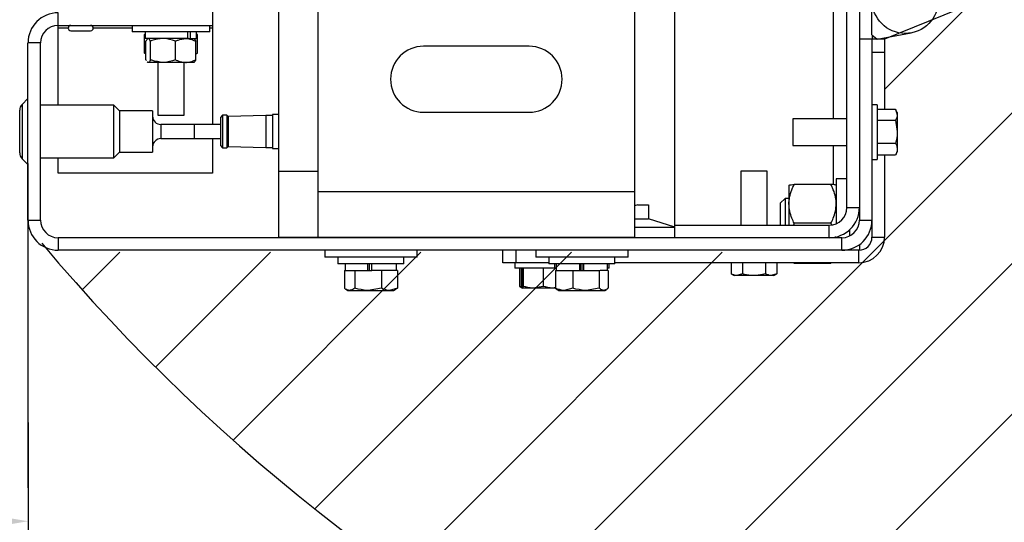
# Model space of a CAD drawing. Header units: inches. Extents: x 170 to 312, y 215 to 248.
# Tile 462 of 557: x 280.167 to 280.745, y 218.816 to 219.111. Entities that reach past the tile are written whole.
import ezdxf

# ---------------------------------------------------------------- set-up
doc = ezdxf.new("R2010")
doc.units = ezdxf.units.IN
doc.header["$LTSCALE"] = 0.25
doc.header["$MEASUREMENT"] = 0
doc.layers.add('ANNOTATIONS', color=1, linetype='Continuous')
doc.layers.add('STANDARD MOTOR RH', color=7, linetype='Continuous')
doc.styles.add('ARIAL', font='arial.ttf', dxfattribs={"height": 0.09375})
doc.dimstyles.new('STANDARD$0', dxfattribs={"dimtxt": 0.09375, "dimasz": 0.09375, "dimexe": 0.03125, "dimexo": 0.046875, "dimgap": 0.09, "dimtad": 0, "dimtih": 1, "dimtoh": 1, "dimdec": 4, "dimzin": 0, "dimdsep": 46, "dimtxsty": 'ARIAL', "dimcen": 0.09, "dimadec": 0, "dimazin": 0, "dimtfac": 1, "dimtdec": 4, "dimtofl": 0, "dimtmove": 0, "dimatfit": 1, "dimfxl": 1, "dimtolj": 1, "dimtzin": 0, "dimarcsym": 0})

# ---------------------------------------------------------------- blocks, each defined once
blk = doc.blocks.new('*D280')
at = {"layer": 'ANNOTATIONS', "color": 0, "lineweight": -2, "transparency": 16777216}
for p, q in [((275.17151, 218.94643), (275.17152, 218.78531)), ((280.17151, 218.94653), (280.17152, 218.78541)), ((275.26527, 218.81656), (277.05518, 218.8166)), ((280.07777, 218.81666), (278.28785, 218.81662))]:
    blk.add_line(p, q, dxfattribs=at)
at = {"layer": 'ANNOTATIONS', "color": 0, "transparency": 16777216}
for points in [[(275.26527, 218.83218), (275.26527, 218.80093), (275.17152, 218.81656)], [(280.07777, 218.83228), (280.07777, 218.80103), (280.17152, 218.81666)]]:
    blk.add_solid(points, dxfattribs=at)
at = {"layer": 'defpoints', "color": 0, "transparency": 16777216}
for p in [(275.17151, 218.9933), (280.17151, 218.9934), (280.17152, 218.81666)]:
    blk.add_point(p, dxfattribs=at)
at = {"layer": 'ANNOTATIONS', "color": 0, "transparency": 16777216, "insert": (277.67152, 218.81661), "char_height": 0.09375, "attachment_point": 5, "style": 'ARIAL'}
blk.add_mtext('\\A1;OPENING WIDTH', dxfattribs=at)

msp = doc.modelspace()

# ---------------------------------------------------------------- hatches: boundary and pattern name
at = {"layer": 'STANDARD MOTOR RH'}
h = msp.add_hatch(dxfattribs=at)
h.set_pattern_fill('ANSI31', color=256, scale=0.5, style=0)
h.set_pattern_definition([(45, (268.75481, 216.34276), (-0.04419417, 0.04419417), [])])
edge = h.paths.add_edge_path()
edge.add_line((280.79065, 219.1468), (280.67437, 219.09956))
edge.add_line((280.67437, 219.09956), (280.67437, 218.99243))
edge.add_arc((280.65649, 218.99243), 0.01787, -89.99989, 0.00099, ccw=False)
edge.add_line((280.65649, 218.97456), (280.19224, 218.97456))
edge.add_arc((280.19224, 218.99243), 0.01788, 224.99902, 269.9992, ccw=False)
edge.add_arc((281.03886, 219.70289), 1.12303, 220.08198, 269.0727)
edge.add_line((281.02068, 218.58001), (280.79065, 219.1468))

# ---------------------------------------------------------------- linework, layer by layer
for p, q in [((280.65963, 219.4228), (280.65963, 218.9934)), ((280.55124, 218.98306), (280.55124, 219.40382)), ((280.65226, 219.00077), (280.65226, 219.40509)), ((280.667, 219.10204), (280.667, 219.23085)), ((280.31861, 219.15344), (280.31861, 218.98312)), ((280.34184, 218.98312), (280.34184, 219.15344)), ((280.52764, 219.15344), (280.52764, 218.98312)), ((280.2799, 219.14787), (280.2799, 219.04939)), ((280.79065, 219.1468), (280.67437, 219.09956)), ((280.64414, 219.12148), (280.64414, 219.05274)), ((280.18923, 219.06085), (280.18923, 219.11504)), ((280.18923, 219.10767), (280.2799, 219.10767)), ((280.19667, 219.10767), (280.19667, 219.10761)), ((280.19667, 219.10761), (280.20829, 219.10761)), ((280.20829, 219.10761), (280.20829, 219.10767)), ((280.23271, 219.10767), (280.23271, 219.10377)), ((280.27817, 219.10377), (280.27817, 219.10767)), ((280.18923, 219.10629), (280.19514, 219.10629)), ((280.19667, 219.10451), (280.20829, 219.10451)), ((280.20982, 219.10629), (280.23271, 219.10629)), ((280.27817, 219.10377), (280.23271, 219.10377)), ((280.23989, 219.10228), (280.24065, 219.10269)), ((280.24035, 219.10256), (280.23989, 219.10228)), ((280.23989, 219.09138), (280.23989, 219.10228)), ((280.24035, 219.10377), (280.24035, 219.09993)), ((280.26528, 219.09993), (280.26528, 219.10377)), ((280.26694, 219.09993), (280.26694, 219.10377)), ((280.27098, 219.10228), (280.27022, 219.10269)), ((280.27052, 219.09993), (280.27052, 219.10377)), ((280.27098, 219.09138), (280.27098, 219.10228)), ((280.27817, 219.10629), (280.2799, 219.10629)), ((280.667, 219.10204), (280.66997, 219.09956)), ((280.66706, 219.10198), (280.66706, 219.09956)), ((280.66997, 219.09956), (280.69006, 219.10328)), ((280.17888, 219.09733), (280.17151, 219.09733)), ((280.17151, 218.9934), (280.17151, 219.09733)), ((280.17888, 218.9934), (280.17888, 219.09733)), ((280.26577, 219.09993), (280.24035, 219.09993)), ((280.24077, 219.08748), (280.24077, 219.09838)), ((280.24189, 219.09993), (280.24157, 219.0997)), ((280.24338, 219.08748), (280.24338, 219.09838)), ((280.25804, 219.08748), (280.25804, 219.09838)), ((280.26594, 219.09993), (280.27052, 219.09993)), ((280.2693, 219.0997), (280.26898, 219.09993)), ((280.2701, 219.08748), (280.2701, 219.09838)), ((280.46571, 219.09538), (280.40377, 219.09538)), ((280.67437, 219.09956), (280.65963, 219.09956)), ((280.667, 219.09956), (280.667, 218.98343)), ((280.67124, 219.09979), (280.67124, 219.09956)), ((280.67437, 219.09956), (280.67437, 219.0584)), ((280.23989, 219.09138), (280.24065, 219.09098)), ((280.24054, 219.09083), (280.24077, 219.09066)), ((280.2701, 219.09066), (280.27033, 219.09083)), ((280.27098, 219.09138), (280.27022, 219.09098)), ((280.67437, 219.09182), (280.667, 219.09182)), ((280.24157, 219.08617), (280.24189, 219.08593)), ((280.24208, 219.08593), (280.2417, 219.08634)), ((280.26898, 219.08593), (280.24189, 219.08593)), ((280.24769, 219.08593), (280.24769, 219.05497)), ((280.26318, 219.05497), (280.26318, 219.08593)), ((280.26898, 219.08593), (280.2693, 219.08617)), ((280.17151, 219.06475), (280.16806, 219.0613)), ((280.16806, 219.0613), (280.16806, 219.02943)), ((280.22187, 219.06085), (280.17888, 219.06085)), ((280.22516, 219.05756), (280.22187, 219.06085)), ((280.22187, 219.02988), (280.22187, 219.06085)), ((280.67009, 219.0611), (280.667, 219.0611)), ((280.67009, 219.0611), (280.67009, 219.02889)), ((280.16664, 219.03288), (280.16664, 219.05785)), ((280.24467, 219.05756), (280.22516, 219.05756)), ((280.22516, 219.05756), (280.22516, 219.03317)), ((280.24467, 219.05756), (280.24467, 219.03317)), ((280.24769, 219.05497), (280.26318, 219.05497)), ((280.28577, 219.05487), (280.28453, 219.05363)), ((280.28819, 219.05487), (280.28577, 219.05487)), ((280.28577, 219.05487), (280.28577, 219.03586)), ((280.28894, 219.05412), (280.28819, 219.05487)), ((280.28819, 219.05487), (280.28819, 219.03586)), ((280.31117, 219.05475), (280.28894, 219.05412)), ((280.31501, 219.05475), (280.31117, 219.05475)), ((280.31117, 219.05475), (280.31117, 219.03598)), ((280.31861, 219.05537), (280.31501, 219.05537)), ((280.31501, 219.05537), (280.31501, 219.03536)), ((280.40377, 219.05667), (280.46571, 219.05667)), ((280.67009, 219.0584), (280.68082, 219.0584)), ((280.67437, 219.0584), (280.68082, 219.0584)), ((280.68082, 219.0584), (280.68186, 219.05522)), ((280.68186, 219.05661), (280.68084, 219.05837)), ((280.68186, 219.05661), (280.68186, 219.03338)), ((280.26905, 219.04951), (280.24954, 219.04951)), ((280.24954, 219.04951), (280.24954, 219.04122)), ((280.26905, 219.04951), (280.26905, 219.04122)), ((280.28453, 219.04939), (280.26905, 219.04939)), ((280.26928, 219.04954), (280.26928, 219.04939)), ((280.28453, 219.05363), (280.28453, 219.0371)), ((280.28894, 219.05412), (280.28894, 219.03661)), ((280.65226, 219.05274), (280.62054, 219.05274)), ((280.62054, 219.05274), (280.62054, 219.03725)), ((280.67009, 219.05203), (280.68082, 219.05203)), ((280.68082, 219.05203), (280.68186, 219.04533)), ((280.24954, 219.04122), (280.26905, 219.04122)), ((280.26905, 219.04134), (280.28453, 219.04134)), ((280.2799, 219.04134), (280.2799, 219.02097)), ((280.28453, 219.0371), (280.28577, 219.03586)), ((280.62054, 219.03725), (280.65226, 219.03725)), ((280.64414, 219.03725), (280.64414, 219.01416)), ((280.67009, 219.03863), (280.68082, 219.03863)), ((280.22187, 219.02988), (280.22516, 219.03317)), ((280.22516, 219.03317), (280.24467, 219.03317)), ((280.28577, 219.03586), (280.28819, 219.03586)), ((280.28819, 219.03586), (280.28894, 219.03661)), ((280.28894, 219.03661), (280.31117, 219.03598)), ((280.31117, 219.03598), (280.31501, 219.03598)), ((280.31501, 219.03536), (280.31861, 219.03536)), ((280.67009, 219.03159), (280.68082, 219.03159)), ((280.67437, 219.03159), (280.67437, 218.98343)), ((280.67437, 219.03159), (280.68082, 219.03159)), ((280.68082, 219.03159), (280.68089, 219.0318)), ((280.68093, 219.03177), (280.68186, 219.03338)), ((280.16806, 219.02943), (280.17151, 219.02598)), ((280.17888, 219.02988), (280.22187, 219.02988)), ((280.18923, 219.02097), (280.18923, 219.02988)), ((280.667, 219.02889), (280.67009, 219.02889)), ((280.2799, 219.02097), (280.18923, 219.02097)), ((280.34184, 219.02183), (280.31861, 219.02183)), ((280.58995, 219.02214), (280.58995, 218.99043)), ((280.60543, 219.02214), (280.58995, 219.02214)), ((280.60543, 218.99043), (280.60543, 219.02214)), ((280.6429, 219.01428), (280.62135, 219.01428)), ((280.65226, 219.01752), (280.646, 219.01752)), ((280.646, 219.01752), (280.646, 218.99127)), ((280.34184, 219.01022), (280.52764, 219.01022)), ((280.61825, 219.01382), (280.61825, 218.99043)), ((280.61601, 219.00609), (280.61317, 219.00325)), ((280.61317, 219.00325), (280.61317, 218.99043)), ((280.61825, 219.00609), (280.61601, 219.00609)), ((280.61601, 219.00609), (280.61601, 218.99043)), ((280.52956, 219.00226), (280.52764, 219.00169)), ((280.52956, 219.00226), (280.53575, 219.00226)), ((280.53575, 219.00226), (280.53575, 218.99421)), ((280.65226, 219.00077), (280.65963, 219.00077)), ((280.17151, 218.9934), (280.17888, 218.9934)), ((280.52764, 218.99421), (280.53575, 218.99421)), ((280.55124, 218.98925), (280.53575, 218.99421)), ((280.62135, 218.99153), (280.62092, 218.99043)), ((280.6429, 218.99153), (280.62135, 218.99153)), ((280.6429, 218.99153), (280.64323, 218.9907)), ((280.65963, 218.9934), (280.667, 218.9934)), ((280.52764, 218.98925), (280.55124, 218.98925)), ((280.55124, 218.99043), (280.64191, 218.99043)), ((280.64191, 218.98306), (280.64191, 218.99043)), ((280.65374, 218.98759), (280.65374, 218.98407)), ((280.18923, 218.98306), (280.18923, 218.97569)), ((280.64928, 218.98306), (280.18923, 218.98306)), ((280.52764, 218.98312), (280.31861, 218.98312)), ((280.36506, 218.98312), (280.36506, 218.98306)), ((280.38054, 218.98306), (280.38054, 218.98312)), ((280.46571, 218.98312), (280.46571, 218.98306)), ((280.48119, 218.98306), (280.48119, 218.98312)), ((280.48893, 218.98312), (280.48893, 218.98306)), ((280.50442, 218.98306), (280.50442, 218.98312)), ((280.64542, 218.98377), (280.64552, 218.98306)), ((280.646, 218.98354), (280.646, 218.98306)), ((280.64928, 218.97569), (280.64928, 218.98306)), ((280.667, 218.98343), (280.67437, 218.98343)), ((280.65925, 218.97569), (280.18923, 218.97569)), ((280.34571, 218.97569), (280.34571, 218.97166)), ((280.3999, 218.97166), (280.3999, 218.97569)), ((280.45022, 218.96832), (280.45022, 218.97569)), ((280.45796, 218.97569), (280.45796, 218.96832)), ((280.46958, 218.97569), (280.46958, 218.97166)), ((280.52377, 218.97166), (280.52377, 218.97569)), ((280.65374, 218.97626), (280.65374, 218.97569)), ((280.65925, 218.96832), (280.65925, 218.97569)), ((280.65963, 218.97902), (280.65963, 218.9757)), ((280.3999, 218.97166), (280.34571, 218.97166)), ((280.35345, 218.97166), (280.35345, 218.96764)), ((280.39216, 218.96764), (280.39216, 218.97166)), ((280.47732, 218.96832), (280.45022, 218.96832)), ((280.45734, 218.96832), (280.45734, 218.96522)), ((280.52377, 218.97166), (280.46958, 218.97166)), ((280.47732, 218.97166), (280.47732, 218.96764)), ((280.51603, 218.96764), (280.51603, 218.97166)), ((280.65925, 218.96832), (280.51603, 218.96832)), ((280.58428, 218.96832), (280.58428, 218.96186)), ((280.59099, 218.96832), (280.59099, 218.96186)), ((280.6044, 218.96832), (280.6044, 218.96186)), ((280.6111, 218.96832), (280.6111, 218.96186)), ((280.62114, 218.96832), (280.62135, 218.96786)), ((280.6429, 218.96786), (280.62135, 218.96786)), ((280.64311, 218.96832), (280.6429, 218.96786)), ((280.39216, 218.96764), (280.35345, 218.96764)), ((280.35724, 218.9638), (280.35724, 218.95336)), ((280.35724, 218.9638), (280.37334, 218.9638)), ((280.35772, 218.96764), (280.35772, 218.9638)), ((280.36347, 218.9638), (280.36347, 218.95336)), ((280.37103, 218.9638), (280.37103, 218.96764)), ((280.37186, 218.96764), (280.37186, 218.9638)), ((280.37312, 218.96764), (280.37312, 218.9638)), ((280.37334, 218.9638), (280.37339, 218.9638)), ((280.37339, 218.9638), (280.37339, 218.96764)), ((280.38836, 218.9638), (280.37339, 218.9638)), ((280.37903, 218.9638), (280.37903, 218.95336)), ((280.38788, 218.9638), (280.38788, 218.96764)), ((280.38836, 218.9638), (280.38836, 218.95336)), ((280.48159, 218.96522), (280.45734, 218.96522)), ((280.46004, 218.96522), (280.46004, 218.95449)), ((280.46109, 218.96522), (280.46109, 218.95449)), ((280.46155, 218.96522), (280.46155, 218.95449)), ((280.46214, 218.96522), (280.46214, 218.95449)), ((280.47404, 218.96522), (280.47404, 218.95449)), ((280.51603, 218.96764), (280.47732, 218.96764)), ((280.48057, 218.96764), (280.48057, 218.96522)), ((280.48127, 218.9638), (280.48127, 218.95336)), ((280.48127, 218.9638), (280.50539, 218.9638)), ((280.48159, 218.96764), (280.48159, 218.9638)), ((280.49143, 218.9638), (280.49143, 218.95336)), ((280.49552, 218.9638), (280.49552, 218.96764)), ((280.49606, 218.96764), (280.49606, 218.9638)), ((280.49732, 218.96764), (280.49732, 218.9638)), ((280.49789, 218.9638), (280.49789, 218.96764)), ((280.50562, 218.9638), (280.50725, 218.9638)), ((280.50684, 218.9638), (280.50684, 218.95336)), ((280.51208, 218.9638), (280.50739, 218.9638)), ((280.51176, 218.9638), (280.51176, 218.96764)), ((280.51278, 218.96522), (280.51186, 218.96522)), ((280.51208, 218.9638), (280.51208, 218.95336)), ((280.51278, 218.96522), (280.51278, 218.96764)), ((280.58428, 218.96186), (280.58608, 218.96082)), ((280.6093, 218.96082), (280.58608, 218.96082)), ((280.59099, 218.96186), (280.58763, 218.96082)), ((280.6111, 218.96186), (280.60775, 218.96082)), ((280.6093, 218.96082), (280.6111, 218.96186)), ((280.35802, 218.95286), (280.35924, 218.95215)), ((280.35924, 218.95215), (280.38637, 218.95215)), ((280.37903, 218.95336), (280.37125, 218.95215)), ((280.38836, 218.95336), (280.3837, 218.95215)), ((280.38637, 218.95215), (280.38758, 218.95286)), ((280.38754, 218.95297), (280.38836, 218.95336)), ((280.46004, 218.95449), (280.46182, 218.95346)), ((280.46091, 218.9542), (280.46004, 218.95449)), ((280.46109, 218.95449), (280.46159, 218.95387)), ((280.46182, 218.95346), (280.46184, 218.95345)), ((280.48127, 218.95345), (280.46185, 218.95345)), ((280.47404, 218.95449), (280.46809, 218.95345)), ((280.48127, 218.95374), (280.4797, 218.95345)), ((280.48127, 218.95336), (280.48227, 218.95264)), ((280.48228, 218.95263), (280.48311, 218.95215)), ((280.48311, 218.95215), (280.51024, 218.95215)), ((280.49143, 218.95336), (280.48635, 218.95215)), ((280.50684, 218.95336), (280.49914, 218.95215)), ((280.51024, 218.95215), (280.51107, 218.95263))]:
    msp.add_line(p, q, dxfattribs=at)
at = {"layer": 'STANDARD MOTOR RH', "transparency": 16777216}
msp.add_line((280.17151, 219.02654), (280.17151, 218.83629), dxfattribs=at)
at = {"layer": 'STANDARD MOTOR RH'}
msp.add_circle((280.68651, 219.12246), 0.01951, dxfattribs=at)
for centre, radius, start, end in [((280.18923, 219.09733), 0.01771, 90, 180), ((280.18923, 219.09733), 0.01034, 90, 180), ((280.19667, 219.10606), 0.00155, 90, 270), ((280.20829, 219.10606), 0.00155, 270, 90), ((280.40377, 219.07602), 0.01935, 90, 270), ((280.46571, 219.07602), 0.01935, 270, 90), ((280.17151, 219.05785), 0.00488, 135, 180), ((280.24954, 219.05439), 0.00488, 180, 270), ((280.24954, 219.03634), 0.00488, 90, 180), ((280.17151, 219.03288), 0.00488, 180, 225), ((280.64191, 219.00077), 0.01034, 270, 0), ((280.64191, 219.00077), 0.01771, 270, 0), ((280.18923, 218.9934), 0.01771, 180, 270), ((280.18923, 218.9934), 0.01034, 180, 270), ((280.64928, 218.9934), 0.01034, 270, 0), ((280.64928, 218.9934), 0.01771, 270, 0), ((281.03886, 219.70289), 1.12303, 220.08198, 269.0727), ((280.65925, 218.98343), 0.00774, 270, 0), ((280.65925, 218.98343), 0.01511, 270, 0)]:
    msp.add_arc(centre, radius, start, end, dxfattribs=at)
for points, knots in [([(280.2417, 219.09953), (280.24144, 219.09936), (280.24112, 219.09915), (280.24083, 219.0985), (280.24077, 219.09838)], [0, 0, 0, 0, 0.820091, 1, 1, 1, 1]), ([(280.24338, 219.09838), (280.24298, 219.09912), (280.24255, 219.09991), (280.24211, 219.09993), (280.24208, 219.09993)], [0, 0, 0, 0, 0.932064, 1, 1, 1, 1]), ([(280.25071, 219.09993), (280.24853, 219.09969), (280.24603, 219.09941), (280.24368, 219.0985), (280.24338, 219.09838)], [0, 0, 0, 0, 0.872228, 1, 1, 1, 1]), ([(280.25804, 219.09838), (280.25579, 219.09912), (280.25338, 219.09991), (280.25088, 219.09993), (280.25071, 219.09993)], [0, 0, 0, 0, 0.932064, 1, 1, 1, 1]), ([(280.25804, 219.09838), (280.25855, 219.09862), (280.26049, 219.09951), (280.26255, 219.09975), (280.26407, 219.09993)], [0, 0, 0, 0, 0.262092, 1, 1, 1, 1]), ([(280.26407, 219.09993), (280.26446, 219.09992), (280.26652, 219.09986), (280.26849, 219.09904), (280.2701, 219.09838)], [0, 0, 0, 0, 0.189664, 1, 1, 1, 1]), ([(280.26917, 219.09953), (280.26943, 219.09936), (280.26975, 219.09915), (280.27004, 219.0985), (280.2701, 219.09838)], [0, 0, 0, 0, 0.820091, 1, 1, 1, 1]), ([(280.24077, 219.09095), (280.24067, 219.09098), (280.24036, 219.09105), (280.24008, 219.09125), (280.23989, 219.09138)], [0, 0, 0, 0, 0.342395, 1, 1, 1, 1]), ([(280.24111, 219.08696), (280.24105, 219.087), (280.24094, 219.0871), (280.24083, 219.08736), (280.24077, 219.08748)], [0, 0, 0, 0, 0.513867, 1, 1, 1, 1]), ([(280.24338, 219.08748), (280.24298, 219.08675), (280.24255, 219.08596), (280.24211, 219.08594), (280.24208, 219.08593)], [0, 0, 0, 0, 0.9320645, 1, 1, 1, 1]), ([(280.25071, 219.08593), (280.24853, 219.08618), (280.24603, 219.08646), (280.24368, 219.08737), (280.24338, 219.08748)], [0, 0, 0, 0, 0.872228, 1, 1, 1, 1]), ([(280.25804, 219.08748), (280.25579, 219.08675), (280.25338, 219.08596), (280.25088, 219.08594), (280.25071, 219.08593)], [0, 0, 0, 0, 0.932064, 1, 1, 1, 1]), ([(280.25804, 219.08748), (280.25855, 219.08725), (280.26049, 219.08635), (280.26255, 219.08611), (280.26407, 219.08593)], [0, 0, 0, 0, 0.2620915, 1, 1, 1, 1]), ([(280.26407, 219.08593), (280.26446, 219.08595), (280.26652, 219.08601), (280.26849, 219.08682), (280.2701, 219.08748)], [0, 0, 0, 0, 0.189664, 1, 1, 1, 1]), ([(280.26917, 219.08634), (280.26943, 219.0865), (280.26975, 219.08671), (280.27004, 219.08736), (280.2701, 219.08748)], [0, 0, 0, 0, 0.820091, 1, 1, 1, 1]), ([(280.68186, 219.05522), (280.68186, 219.05514), (280.68184, 219.05407), (280.68132, 219.05301), (280.68082, 219.05203)], [0, 0, 0, 0, 0.070198, 1, 1, 1, 1]), ([(280.68186, 219.04533), (280.68186, 219.04517), (280.68184, 219.04291), (280.68132, 219.04069), (280.68082, 219.03863)], [0, 0, 0, 0, 0.070198, 1, 1, 1, 1]), ([(280.68082, 219.03863), (280.68098, 219.03833), (280.68159, 219.03719), (280.68174, 219.03599), (280.68186, 219.03511)], [0, 0, 0, 0, 0.2575476, 1, 1, 1, 1]), ([(280.68186, 219.03511), (280.68185, 219.03479), (280.68179, 219.0336), (280.68123, 219.03244), (280.68082, 219.03159)], [0, 0, 0, 0, 0.268631, 1, 1, 1, 1]), ([(280.61825, 219.00291), (280.61826, 219.00317), (280.61828, 219.00487), (280.61879, 219.00805), (280.62002, 219.01157), (280.62102, 219.01361), (280.62135, 219.01428)], [0, 0, 0, 0, 0.066532, 0.435283, 0.814551, 1, 1, 1, 1]), ([(280.61825, 219.01382), (280.61837, 219.01388), (280.61861, 219.01402), (280.62, 219.01417), (280.62105, 219.01426), (280.62135, 219.01428)], [0, 0, 0, 0, 0.406292, 0.82727, 1, 1, 1, 1]), ([(280.646, 219.00291), (280.646, 219.00317), (280.64598, 219.00487), (280.64547, 219.00805), (280.64423, 219.01157), (280.64323, 219.01361), (280.6429, 219.01428)], [0, 0, 0, 0, 0.066532, 0.435283, 0.814551, 1, 1, 1, 1]), ([(280.646, 219.01382), (280.64588, 219.01388), (280.64564, 219.01402), (280.64425, 219.01417), (280.64321, 219.01426), (280.6429, 219.01428)], [0, 0, 0, 0, 0.4062922, 0.8272698, 1, 1, 1, 1]), ([(280.62135, 218.99153), (280.62089, 218.99249), (280.6198, 218.99477), (280.61855, 218.99857), (280.61835, 219.00145), (280.61825, 219.00291)], [0, 0, 0, 0, 0.26546, 0.628076, 1, 1, 1, 1]), ([(280.6429, 218.99153), (280.64336, 218.99249), (280.64445, 218.99477), (280.64571, 218.99857), (280.6459, 219.00145), (280.646, 219.00291)], [0, 0, 0, 0, 0.26546, 0.628076, 1, 1, 1, 1]), ([(280.58763, 218.96082), (280.58755, 218.96083), (280.58642, 218.96084), (280.58531, 218.96137), (280.58428, 218.96186)], [0, 0, 0, 0, 0.070198, 1, 1, 1, 1]), ([(280.59769, 218.96082), (280.59708, 218.96084), (280.59481, 218.9609), (280.5926, 218.96145), (280.59099, 218.96186)], [0, 0, 0, 0, 0.268631, 1, 1, 1, 1]), ([(280.6044, 218.96186), (280.60383, 218.9617), (280.60165, 218.9611), (280.59938, 218.96094), (280.59769, 218.96082)], [0, 0, 0, 0, 0.257548, 1, 1, 1, 1]), ([(280.60775, 218.96082), (280.60767, 218.96083), (280.60654, 218.96084), (280.60543, 218.96137), (280.6044, 218.96186)], [0, 0, 0, 0, 0.070198, 1, 1, 1, 1]), ([(280.36036, 218.95215), (280.35994, 218.9522), (280.3591, 218.95228), (280.35806, 218.9528), (280.35745, 218.95322), (280.35724, 218.95336)], [0, 0, 0, 0, 0.39551, 0.797092, 1, 1, 1, 1]), ([(280.36347, 218.95336), (280.36308, 218.9531), (280.36229, 218.95258), (280.36124, 218.95221), (280.36059, 218.95217), (280.36036, 218.95215)], [0, 0, 0, 0, 0.385374, 0.774504, 1, 1, 1, 1]), ([(280.37125, 218.95215), (280.37107, 218.95215), (280.36844, 218.95217), (280.36586, 218.95279), (280.36347, 218.95336)], [0, 0, 0, 0, 0.0702068, 1, 1, 1, 1]), ([(280.3837, 218.95215), (280.38358, 218.95215), (280.38201, 218.95217), (280.38046, 218.95279), (280.37903, 218.95336)], [0, 0, 0, 0, 0.070207, 1, 1, 1, 1]), ([(280.46185, 218.95345), (280.46177, 218.95357), (280.46167, 218.95373), (280.46157, 218.95433), (280.46155, 218.95449)], [0, 0, 0, 0, 0.742452, 1, 1, 1, 1]), ([(280.46214, 218.95449), (280.46207, 218.95408), (280.46197, 218.95353), (280.46187, 218.95347), (280.46185, 218.95345)], [0, 0, 0, 0, 0.731369, 1, 1, 1, 1]), ([(280.46809, 218.95345), (280.46795, 218.95346), (280.46594, 218.95347), (280.46397, 218.954), (280.46214, 218.95449)], [0, 0, 0, 0, 0.070198, 1, 1, 1, 1]), ([(280.4797, 218.95345), (280.47956, 218.95346), (280.47765, 218.95347), (280.47578, 218.954), (280.47404, 218.95449)], [0, 0, 0, 0, 0.0701975, 1, 1, 1, 1]), ([(280.48635, 218.95215), (280.48623, 218.95215), (280.48452, 218.95217), (280.48284, 218.95279), (280.48127, 218.95336)], [0, 0, 0, 0, 0.070207, 1, 1, 1, 1]), ([(280.49914, 218.95215), (280.49895, 218.95215), (280.49635, 218.95217), (280.4938, 218.95279), (280.49143, 218.95336)], [0, 0, 0, 0, 0.0702068, 1, 1, 1, 1]), ([(280.50946, 218.95215), (280.50926, 218.95217), (280.50837, 218.95222), (280.50751, 218.95287), (280.50684, 218.95336)], [0, 0, 0, 0, 0.225728, 1, 1, 1, 1]), ([(280.51208, 218.95336), (280.5119, 218.95322), (280.51105, 218.9525), (280.51016, 218.95231), (280.50946, 218.95215)], [0, 0, 0, 0, 0.203201, 1, 1, 1, 1])]:
    msp.add_open_spline(points, degree=3, knots=knots, dxfattribs=at)

# ---------------------------------------------------------------- dimensions: what is measured, and where the dimension line sits
at = {"layer": 'ANNOTATIONS'}
dim = msp.add_aligned_dim(p1=(275.17151, 218.9933), p2=(280.17151, 218.9934), distance=-0.17674, text='OPENING WIDTH', dimstyle='STANDARD$0', dxfattribs=at)
dim.commit()
dim.dimension.update_dxf_attribs({"geometry": '*D280', "text_midpoint": (277.67152, 218.81661)})

doc.saveas('drawing.dxf')
